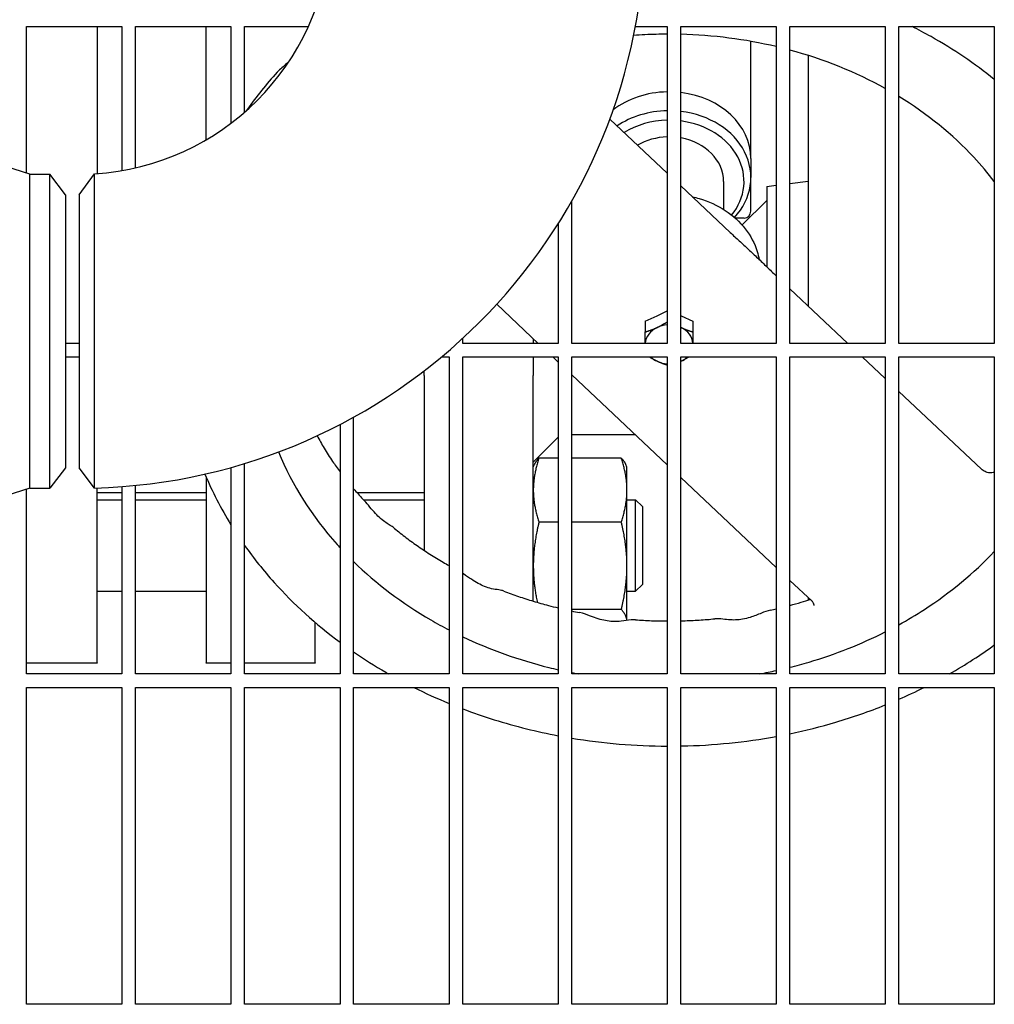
# Model space of a CAD drawing. Header units: inches. Extents: x 24 to 1128, y -69 to 748.
# Tile 632 of 656: x 746.11 to 755.05, y 612.49 to 621.53. Entities that reach past the tile are written whole.
import ezdxf

# ---------------------------------------------------------------- set-up
doc = ezdxf.new("R2010")
doc.units = ezdxf.units.IN
doc.header["$LTSCALE"] = 32
doc.header["$MEASUREMENT"] = 0
doc.layers.add('Visible (ANSI)', color=7, linetype='Continuous', lineweight=30)

msp = doc.modelspace()

# ---------------------------------------------------------------- linework, layer by layer
at = {"layer": 'Visible (ANSI)'}
for p, q in [((746.17313, 620.11814), (746.17313, 621.46353)), ((746.17313, 621.46353), (747.04813, 621.46353)), ((746.82063, 621.46353), (746.82063, 620.11447)), ((747.04813, 621.46353), (747.04813, 620.14221)), ((747.17313, 620.16736), (747.17313, 621.46353)), ((747.17313, 621.46353), (748.04813, 621.46353)), ((747.82063, 620.42411), (747.82063, 621.46353)), ((748.04813, 621.46353), (748.04813, 620.5758)), ((748.17313, 620.67733), (748.17313, 621.46353)), ((748.17313, 621.46353), (748.75848, 621.46353)), ((751.75651, 621.46353), (752.04813, 621.46353)), ((752.04813, 621.46353), (752.04813, 618.55728)), ((752.17313, 618.55728), (752.17313, 621.46353)), ((752.17313, 621.46353), (753.04813, 621.46353)), ((753.04813, 621.46353), (753.04813, 618.55728)), ((753.17313, 618.55728), (753.17313, 621.46353)), ((753.17313, 621.46353), (754.04813, 621.46353)), ((754.04813, 621.46353), (754.04813, 618.55728)), ((754.17313, 618.55728), (754.17313, 621.46353)), ((754.17313, 621.46353), (755.04813, 621.46353)), ((755.04813, 621.46353), (755.04813, 618.55728)), ((752.81563, 620.89123), (752.81563, 621.32732)), ((753.34063, 621.19824), (753.34063, 618.90086)), ((752.81563, 620.25205), (752.81563, 620.89123)), ((751.52168, 620.61497), (752.04813, 620.11886)), ((746.20347, 620.10853), (745.26413, 620.40605)), ((752.81563, 620.25205), (752.81563, 620.07876)), ((746.20347, 617.22853), (746.20347, 620.10853)), ((746.20347, 620.10853), (746.38626, 620.10853)), ((746.38626, 617.22853), (746.38626, 620.10853)), ((746.53013, 619.92103), (746.38626, 620.10853)), ((746.65513, 619.92103), (746.79745, 620.11292)), ((752.17313, 620.00106), (752.62701, 619.57335)), ((752.56563, 620.04266), (752.56563, 619.7854)), ((752.81563, 619.76883), (752.81563, 620.07876)), ((752.96063, 619.99687), (753.04813, 620.00762)), ((752.96063, 619.99687), (752.96063, 619.2604)), ((753.17313, 620.02296), (753.34063, 620.04353)), ((746.53013, 619.92103), (746.53013, 617.41603)), ((746.65513, 619.92103), (746.65513, 617.41613)), ((751.17313, 618.55728), (751.17313, 619.86436)), ((752.735, 619.6429), (752.96063, 619.86853)), ((751.04813, 619.6549), (751.04813, 618.55728)), ((752.75313, 619.70633), (752.67146, 619.70633)), ((753.0457, 619.1788), (753.04813, 619.1765)), ((753.17313, 619.05871), (753.70523, 618.55728)), ((750.48525, 618.9162), (750.86613, 618.55728)), ((751.95613, 618.81115), (752.04813, 618.85451)), ((751.84663, 618.75955), (751.95613, 618.81115)), ((751.84663, 618.75955), (751.84663, 618.66225)), ((752.17313, 618.8121), (752.17513, 618.81115)), ((752.17513, 618.81115), (752.28463, 618.75955)), ((752.28463, 618.75955), (752.28463, 618.66225)), ((746.65513, 618.55728), (746.53013, 618.55728)), ((750.17313, 618.55728), (750.17313, 618.6028)), ((751.04813, 618.55728), (750.17313, 618.55728)), ((750.82063, 618.60015), (750.82063, 618.55728)), ((752.04813, 618.55728), (751.17313, 618.55728)), ((753.04813, 618.55728), (752.17313, 618.55728)), ((754.04813, 618.55728), (753.17313, 618.55728)), ((755.04813, 618.55728), (754.17313, 618.55728)), ((746.53013, 618.43228), (746.65513, 618.43228)), ((749.97867, 618.43228), (750.04813, 618.43228)), ((750.04813, 618.43228), (750.04813, 615.52603)), ((750.17313, 615.52603), (750.17313, 618.43228)), ((750.17313, 618.43228), (751.04813, 618.43228)), ((750.82063, 618.43228), (750.82063, 618.26366)), ((750.99878, 618.43228), (751.04813, 618.38577)), ((751.04813, 618.43228), (751.04813, 615.52603)), ((751.17313, 615.52603), (751.17313, 618.43228)), ((751.17313, 618.43228), (752.04813, 618.43228)), ((752.04813, 618.43228), (752.04813, 615.52603)), ((752.17313, 615.52603), (752.17313, 618.43228)), ((752.17313, 618.43228), (753.04813, 618.43228)), ((753.04813, 618.43228), (753.04813, 615.52603)), ((753.17313, 615.52603), (753.17313, 618.43228)), ((753.17313, 618.43228), (754.04813, 618.43228)), ((753.83788, 618.43228), (754.04813, 618.23415)), ((754.04813, 618.43228), (754.04813, 615.52603)), ((754.17313, 615.52603), (754.17313, 618.43228)), ((754.17313, 618.43228), (755.04813, 618.43228)), ((755.04813, 618.43228), (755.04813, 615.52603)), ((749.82063, 618.26366), (749.82063, 618.30566)), ((749.82063, 618.26366), (749.82063, 616.65764)), ((750.82063, 616.1926), (750.82063, 618.26366)), ((751.17313, 618.26797), (752.04813, 617.44341)), ((754.17313, 618.11635), (754.93025, 617.40288)), ((749.17313, 615.52603), (749.17313, 617.88027)), ((749.04813, 617.81314), (749.04813, 615.52603)), ((751.04813, 617.69603), (750.82063, 617.46853)), ((751.75619, 617.71853), (751.17313, 617.71853)), ((751.04813, 617.50471), (750.8725, 617.50471)), ((751.62777, 617.50471), (751.17313, 617.50471)), ((746.53013, 617.41603), (746.38626, 617.22853)), ((746.79751, 617.23048), (746.65513, 617.41603)), ((748.04813, 617.41896), (748.04813, 615.52603)), ((748.17313, 615.52603), (748.17313, 617.45549)), ((750.82063, 617.42177), (750.83246, 617.44714)), ((751.67963, 617.42177), (751.66781, 617.44714)), ((751.67963, 617.21118), (751.67963, 617.42177)), ((747.82063, 617.33185), (747.82063, 615.62817)), ((752.17313, 617.32562), (753.04813, 616.50106)), ((746.20347, 617.22853), (745.26413, 616.93101)), ((746.17313, 615.52603), (746.17313, 617.21892)), ((746.20347, 617.22853), (746.38626, 617.22853)), ((746.82063, 615.62817), (746.82063, 617.23117)), ((747.04813, 617.24343), (747.04813, 615.52603)), ((747.17313, 615.52603), (747.17313, 617.25444)), ((751.67963, 616.51668), (751.67963, 617.21118)), ((747.04813, 617.185), (746.82063, 617.185)), ((746.82063, 617.12277), (747.04813, 617.12277)), ((747.82063, 617.185), (747.17313, 617.185)), ((747.17313, 617.12277), (747.82063, 617.12277)), ((749.82063, 617.185), (749.20661, 617.185)), ((749.26376, 617.12277), (749.82063, 617.12277)), ((751.67963, 617.12277), (751.75813, 617.12277)), ((751.75813, 616.28277), (751.75813, 617.12277)), ((751.82063, 617.06027), (751.75813, 617.12277)), ((751.82063, 617.06027), (751.82063, 616.34527)), ((751.04813, 616.91765), (750.8725, 616.91765)), ((751.62777, 616.91765), (751.17313, 616.91765)), ((751.67963, 616.01575), (751.67963, 616.51668)), ((753.17313, 616.38326), (753.37641, 616.1917)), ((751.82063, 616.34527), (751.75813, 616.28277)), ((746.82063, 616.28277), (747.04813, 616.28277)), ((747.17313, 616.28277), (747.82063, 616.28277)), ((751.67963, 616.28277), (751.75813, 616.28277)), ((753.34063, 616.22542), (753.34063, 616.2018)), ((751.62777, 616.11571), (751.17313, 616.11571)), ((748.82063, 615.62817), (748.82063, 615.99749)), ((746.82063, 615.62405), (746.17313, 615.62405)), ((746.82063, 615.62817), (746.82063, 615.62405)), ((747.82063, 615.62405), (747.82063, 615.62817)), ((748.04813, 615.62405), (747.82063, 615.62405)), ((748.82063, 615.62405), (748.17313, 615.62405)), ((748.82063, 615.62817), (748.82063, 615.62405)), ((747.04813, 615.52603), (746.17313, 615.52603)), ((748.04813, 615.52603), (747.17313, 615.52603)), ((749.04813, 615.52603), (748.17313, 615.52603)), ((750.04813, 615.52603), (749.17313, 615.52603)), ((751.04813, 615.52603), (750.17313, 615.52603)), ((752.04813, 615.52603), (751.17313, 615.52603)), ((753.04813, 615.52603), (752.17313, 615.52603)), ((754.04813, 615.52603), (753.17313, 615.52603)), ((755.04813, 615.52603), (754.17313, 615.52603)), ((746.17313, 612.49478), (746.17313, 615.40103)), ((746.17313, 615.40103), (747.04813, 615.40103)), ((747.04813, 615.40103), (747.04813, 612.49478)), ((747.17313, 612.49478), (747.17313, 615.40103)), ((747.17313, 615.40103), (748.04813, 615.40103)), ((748.04813, 615.40103), (748.04813, 612.49478)), ((748.17313, 612.49478), (748.17313, 615.40103)), ((748.17313, 615.40103), (749.04813, 615.40103)), ((749.04813, 615.40103), (749.04813, 612.49478)), ((749.17313, 612.49478), (749.17313, 615.40103)), ((749.17313, 615.40103), (750.04813, 615.40103)), ((750.04813, 615.40103), (750.04813, 612.49478)), ((750.17313, 612.49478), (750.17313, 615.40103)), ((750.17313, 615.40103), (751.04813, 615.40103)), ((751.04813, 615.40103), (751.04813, 612.49478)), ((751.17313, 612.49478), (751.17313, 615.40103)), ((751.17313, 615.40103), (752.04813, 615.40103)), ((752.04813, 615.40103), (752.04813, 612.49478)), ((752.17313, 612.49478), (752.17313, 615.40103)), ((752.17313, 615.40103), (753.04813, 615.40103)), ((753.04813, 615.40103), (753.04813, 612.49478)), ((753.17313, 612.49478), (753.17313, 615.40103)), ((753.17313, 615.40103), (754.04813, 615.40103)), ((754.04813, 615.40103), (754.04813, 612.49478)), ((754.17313, 612.49478), (754.17313, 615.40103)), ((754.17313, 615.40103), (755.04813, 615.40103)), ((755.04813, 615.40103), (755.04813, 612.49478)), ((747.04813, 612.49478), (746.17313, 612.49478)), ((748.04813, 612.49478), (747.17313, 612.49478)), ((749.04813, 612.49478), (748.17313, 612.49478)), ((750.04813, 612.49478), (749.17313, 612.49478)), ((751.04813, 612.49478), (750.17313, 612.49478)), ((752.04813, 612.49478), (751.17313, 612.49478)), ((753.04813, 612.49478), (752.17313, 612.49478)), ((754.04813, 612.49478), (753.17313, 612.49478)), ((755.04813, 612.49478), (754.17313, 612.49478))]:
    msp.add_line(p, q, dxfattribs=at)
for centre, radius, start, end in [((746.65513, 622.41853), 2.31, 273.532272, 356.467728), ((746.65513, 622.41853), 5.19, 271.571968, 358.428032), ((752.75313, 619.76883), 0.0625, 270, 0)]:
    msp.add_arc(centre, radius, start, end, dxfattribs=at)
for centre, major_axis, start_param, end_param in [((752.06563, 620.25205), (0.75, 0), 1.5941318, 2.3259147), ((752.06563, 620.25205), (0.75, 0), 0, 1.4269676), ((752.06563, 620.07876), (-0.75, 0), 4.7357244, 5.4009814), ((752.06563, 620.07876), (0.75, 0), 5.6396939, 7.7101529), ((752.06563, 620.04266), (0.6875, 0), 1.5962536, 2.2149206), ((752.06563, 620.04266), (0.6875, 0), 5.6994016, 7.6969737), ((752.06563, 620.04266), (-0.5, 0), 4.7473961, 5.3303), ((752.06563, 620.04266), (0.5, 0), 0, 1.3541045), ((752.06563, 618.65634), (0.219, 0), 2.0897011, 2.0990891), ((752.06563, 618.65634), (0.219, 0), 1.0425035, 1.0518916), ((752.06563, 618.54774), (-0.219, 0), 5.2359878, 6.2297928), ((752.06563, 618.54774), (-0.219, 0), 4.7923829, 5.2359878), ((752.06563, 618.54774), (-0.219, 0), 4.1887902, 4.1993037), ((752.06563, 618.54774), (0.219, 0), 0.0533925, 1.0471976), ((752.06563, 618.54774), (0.219, 0), 3.8437414, 4.1887902), ((752.06563, 618.54774), (0.219, 0), 4.1887902, 4.632395), ((752.06563, 618.54774), (0.219, 0), 5.2254743, 5.2359878), ((752.06563, 618.54774), (0.219, 0), 5.2359878, 5.5810366)]:
    msp.add_ellipse(centre, major_axis=major_axis, ratio=0.8162963, start_param=start_param, end_param=end_param, dxfattribs=at)
for points, knots in [([(755.04813, 620.97769), (754.86991, 621.1222), (754.6755, 621.2539), (754.41078, 621.4027), (754.35261, 621.4337), (754.29351, 621.46353)], [3.21648682, 3.21648682, 3.21648682, 3.21648682, 3.39549816, 3.39549816, 3.44482515, 3.44482515, 3.44482515, 3.44482515]), ([(752.04813, 621.39321), (752.01481, 621.39308), (751.98149, 621.39256), (751.8788, 621.38976), (751.80948, 621.3862), (751.74036, 621.38096)], [4.003515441, 4.003515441, 4.003515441, 4.003515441, 4.031890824, 4.031890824, 4.091012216, 4.091012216, 4.091012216, 4.091012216]), ([(748.58462, 621.14842), (748.58033, 621.14412), (748.57611, 621.13996), (748.55565, 621.1201), (748.54055, 621.1065), (748.51145, 621.08129), (748.49871, 621.07139), (748.47903, 621.05258), (748.47515, 621.04872), (748.47076, 621.04384)], [7.1310547, 7.1310547, 7.1310547, 7.1310547, 7.18846203, 7.18846203, 7.41453862, 7.41453862, 7.66541003, 7.66541003, 7.72218729, 7.72218729, 7.72218729, 7.72218729]), ([(748.47076, 621.04384), (748.4218, 620.98946), (748.37454, 620.93388), (748.28358, 620.82048), (748.23988, 620.76265), (748.19521, 620.69979), (748.19239, 620.6958), (748.18958, 620.6918)], [4.93560296, 4.93560296, 4.93560296, 4.93560296, 4.98965404, 4.98965404, 5.04370512, 5.04370512, 5.04736406, 5.04736406, 5.04736406, 5.04736406]), ([(755.04813, 620.04131), (754.99019, 620.1177), (754.92772, 620.19194), (754.66559, 620.4737), (754.4334, 620.66211), (754.17313, 620.82119)], [2.98212066, 2.98212066, 2.98212066, 2.98212066, 3.0772631, 3.0772631, 3.35584368, 3.35584368, 3.35584368, 3.35584368]), ([(746.79751, 617.2306), (746.79751, 617.23068), (746.79751, 617.25309), (746.79751, 617.361), (746.79751, 617.46995), (746.79751, 617.75819), (746.79752, 617.93754), (746.79752, 618.32491), (746.79752, 618.5314), (746.79752, 618.9421), (746.79752, 619.14607), (746.79751, 619.49895), (746.7975, 619.65081), (746.79748, 619.89763), (746.79747, 619.99187), (746.79746, 620.09119), (746.79745, 620.11292), (746.79745, 620.11292)], [0, 0, 0, 0, 0.3060972, 0.3060972, 0.7477569, 0.7477569, 1.1908901, 1.1908901, 1.6177304, 1.6177304, 2.0473049, 2.0473049, 2.443153, 2.443153, 2.8430695, 2.8430695, 3.1415927, 3.1415927, 3.1415927, 3.1415927]), ([(752.27848, 619.90179), (752.29976, 619.89708), (752.32083, 619.89167), (752.42698, 619.86048), (752.50783, 619.82359), (752.65115, 619.72944), (752.71387, 619.67247), (752.8133, 619.54471), (752.85073, 619.47441), (752.88146, 619.376), (752.8875, 619.35145), (752.89199, 619.32666)], [2.5491228, 2.5491228, 2.5491228, 2.5491228, 2.6301123, 2.6301123, 2.9622644, 2.9622644, 3.2894878, 3.2894878, 3.6058432, 3.6058432, 3.7087012, 3.7087012, 3.7087012, 3.7087012]), ([(752.62701, 619.57335), (752.65412, 619.5478), (752.68164, 619.52253), (752.73733, 619.47148), (752.76551, 619.44567), (752.82214, 619.39306), (752.85057, 619.36627), (752.90716, 619.31218), (752.93532, 619.28491), (752.99102, 619.23099), (753.01858, 619.20435), (753.0457, 619.1788)], [0, 0, 0, 0, 0.3249255, 0.3249255, 0.649851, 0.649851, 0.9747765, 0.9747765, 1.2997021, 1.2997021, 1.6246276, 1.6246276, 1.6246276, 1.6246276]), ([(748.83811, 617.70995), (748.85851, 617.67162), (748.88003, 617.63357), (748.92713, 617.55516), (748.95288, 617.51485), (749.00182, 617.44269), (749.02456, 617.41069), (749.04813, 617.37902)], [5.97905955, 5.97905955, 5.97905955, 5.97905955, 6.02517433, 6.02517433, 6.07494962, 6.07494962, 6.11525875, 6.11525875, 6.11525875, 6.11525875]), ([(748.48402, 617.56144), (748.60904, 617.25757), (748.79132, 616.97056), (749.03034, 616.70384), (749.0392, 616.69407), (749.04813, 616.68435)], [5.89334299, 5.89334299, 5.89334299, 5.89334299, 6.20090085, 6.20090085, 6.21264692, 6.21264692, 6.21264692, 6.21264692]), ([(755.04813, 617.37383), (755.0417, 617.37202), (755.0344, 617.37058), (755.01303, 617.36861), (754.99756, 617.36952), (754.96958, 617.37714), (754.95722, 617.3829), (754.94061, 617.39385), (754.93504, 617.39836), (754.93025, 617.40288)], [0.736914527, 0.736914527, 0.736914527, 0.736914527, 0.748831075, 0.748831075, 0.767800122, 0.767800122, 0.783960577, 0.783960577, 0.793911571, 0.793911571, 0.793911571, 0.793911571]), ([(749.53405, 616.8702), (749.52804, 616.87519), (749.52345, 616.87837), (749.51156, 616.8864), (749.50581, 616.88977), (749.4866, 616.90139), (749.47328, 616.90951), (749.44235, 616.93189), (749.42551, 616.9456), (749.39269, 616.97651), (749.37704, 616.99273), (749.34411, 617.02943), (749.32668, 617.05014), (749.29248, 617.09048), (749.27579, 617.11006), (749.25743, 617.12957)], [4.614417, 4.614417, 4.614417, 4.614417, 4.6692884, 4.6692884, 4.7779163, 4.7779163, 5.0330398, 5.0330398, 5.2845843, 5.2845843, 5.4937514, 5.4937514, 5.7078219, 5.7078219, 5.8900345, 5.8900345, 5.8900345, 5.8900345]), ([(749.53405, 616.8702), (749.56911, 616.84112), (749.60502, 616.8126), (749.67845, 616.75676), (749.71598, 616.72943), (749.7926, 616.67604), (749.83168, 616.64997), (749.91134, 616.59915), (749.95191, 616.57441), (750.01137, 616.53976), (750.02968, 616.5293), (750.04813, 616.51897)], [0.06362816, 0.06362816, 0.06362816, 0.06362816, 0.10695531, 0.10695531, 0.15028247, 0.15028247, 0.19360963, 0.19360963, 0.23693679, 0.23693679, 0.25601817, 0.25601817, 0.25601817, 0.25601817]), ([(748.17313, 616.70359), (748.25611, 616.58608), (748.34692, 616.47243), (748.62337, 616.16479), (748.8258, 615.9813), (749.04813, 615.8163)], [6.09224319, 6.09224319, 6.09224319, 6.09224319, 6.20222551, 6.20222551, 6.40230586, 6.40230586, 6.40230586, 6.40230586]), ([(754.17313, 615.97681), (754.25313, 616.02094), (754.33111, 616.0676), (754.64511, 616.27107), (754.86101, 616.4494), (755.04813, 616.64683)], [7.73440267, 7.73440267, 7.73440267, 7.73440267, 7.81109769, 7.81109769, 8.05244047, 8.05244047, 8.05244047, 8.05244047]), ([(749.17313, 616.5555), (749.38032, 616.35318), (749.61866, 616.17317), (749.93527, 615.98892), (749.99123, 615.95817), (750.04813, 615.92868)], [6.26563578, 6.26563578, 6.26563578, 6.26563578, 6.52080904, 6.52080904, 6.57437607, 6.57437607, 6.57437607, 6.57437607]), ([(750.55048, 616.28479), (750.54128, 616.2883), (750.53443, 616.29004), (750.51864, 616.29372), (750.51145, 616.29478), (750.48221, 616.29912), (750.46235, 616.30145), (750.41791, 616.31166), (750.39627, 616.31813), (750.35444, 616.33473), (750.33459, 616.34411), (750.29421, 616.36626), (750.27376, 616.37894), (750.22966, 616.40827), (750.20603, 616.42518), (750.17842, 616.44389), (750.17578, 616.44567), (750.17313, 616.44744)], [4.5158892, 4.5158892, 4.5158892, 4.5158892, 4.5715568, 4.5715568, 4.6668468, 4.6668468, 4.977215, 4.977215, 5.2304836, 5.2304836, 5.4440325, 5.4440325, 5.6538051, 5.6538051, 5.8872305, 5.8872305, 5.9116988, 5.9116988, 5.9116988, 5.9116988]), ([(750.55048, 616.28479), (750.59466, 616.26794), (750.6393, 616.25181), (750.72945, 616.22105), (750.77496, 616.20641), (750.86676, 616.17865), (750.91304, 616.16554), (750.98903, 616.14542), (751.01852, 616.13796), (751.04813, 616.1308)], [0.41983106, 0.41983106, 0.41983106, 0.41983106, 0.46100831, 0.46100831, 0.50218556, 0.50218556, 0.54336281, 0.54336281, 0.56928202, 0.56928202, 0.56928202, 0.56928202]), ([(753.17313, 616.1536), (753.20825, 616.16291), (753.24316, 616.17266), (753.30519, 616.19086), (753.33239, 616.19914), (753.35944, 616.2077)], [1.17100138, 1.17100138, 1.17100138, 1.17100138, 1.20201322, 1.20201322, 1.226433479, 1.226433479, 1.226433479, 1.226433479]), ([(753.37641, 616.1917), (753.378, 616.19021), (753.37973, 616.18834), (753.38314, 616.18393), (753.38481, 616.18139), (753.38776, 616.17589), (753.38904, 616.17293), (753.391, 616.16704), (753.3917, 616.16411), (753.39255, 616.15872), (753.39271, 616.15627), (753.39271, 616.15421)], [0.74524636, 0.74524636, 0.74524636, 0.74524636, 0.80055957, 0.80055957, 0.85587277, 0.85587277, 0.91118597, 0.91118597, 0.96649917, 0.96649917, 1.02181237, 1.02181237, 1.02181237, 1.02181237]), ([(751.75748, 616.02141), (751.74142, 616.02254), (751.72941, 616.02163), (751.68496, 616.01741), (751.65818, 616.01179), (751.60217, 616.00615), (751.57612, 616.005), (751.5275, 616.00709), (751.50501, 616.0096), (751.46037, 616.01779), (751.43822, 616.02338), (751.39218, 616.03755), (751.36855, 616.04631), (751.31358, 616.06736), (751.28444, 616.08061), (751.24327, 616.08852)], [4.6454518, 4.6454518, 4.6454518, 4.6454518, 4.7535288, 4.7535288, 5.0875475, 5.0875475, 5.3493182, 5.3493182, 5.5671279, 5.5671279, 5.7793789, 5.7793789, 6.0105894, 6.0105894, 6.3155453, 6.3155453, 6.3155453, 6.3155453]), ([(752.17313, 616.01192), (752.18048, 616.01209), (752.18783, 616.01229), (752.24382, 616.01394), (752.29243, 616.01618), (752.38947, 616.02227), (752.43791, 616.02612), (752.48622, 616.03077)], [0.886889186, 0.886889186, 0.886889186, 0.886889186, 0.89302906, 0.89302906, 0.933689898, 0.933689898, 0.974350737, 0.974350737, 0.974350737, 0.974350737]), ([(752.99644, 616.11083), (752.96341, 616.10359), (752.9384, 616.09289), (752.87804, 616.06837), (752.84403, 616.0543), (752.78602, 616.03633), (752.7628, 616.03061), (752.71807, 616.02291), (752.69654, 616.02073), (752.65336, 616.01914), (752.63179, 616.0199), (752.58668, 616.02356), (752.56426, 616.02693), (752.52549, 616.03105), (752.51038, 616.0331), (752.48622, 616.03077)], [4.6596684, 4.6596684, 4.6596684, 4.6596684, 4.9051931, 4.9051931, 5.2381409, 5.2381409, 5.4617737, 5.4617737, 5.6728908, 5.6728908, 5.8958749, 5.8958749, 6.1633265, 6.1633265, 6.3244074, 6.3244074, 6.3244074, 6.3244074]), ([(751.75748, 616.02141), (751.80597, 616.018), (751.85454, 616.0154), (751.95146, 616.01182), (751.99979, 616.01083), (752.04813, 616.01064)], [0.771046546, 0.771046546, 0.771046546, 0.771046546, 0.811707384, 0.811707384, 0.852083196, 0.852083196, 0.852083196, 0.852083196]), ([(750.17313, 615.86662), (750.42273, 615.74806), (750.68864, 615.6532), (750.99196, 615.57732), (751.02, 615.5706), (751.04813, 615.56414)], [6.61314557, 6.61314557, 6.61314557, 6.61314557, 6.8427785, 6.8427785, 6.86607917, 6.86607917, 6.86607917, 6.86607917]), ([(753.17313, 615.58579), (753.2322, 615.60065), (753.29084, 615.61671), (753.59258, 615.70614), (753.82726, 615.79901), (754.04813, 615.91075)], [7.43913968, 7.43913968, 7.43913968, 7.43913968, 7.48842009, 7.48842009, 7.69495908, 7.69495908, 7.69495908, 7.69495908]), ([(754.63848, 615.52603), (754.71142, 615.56775), (754.78287, 615.61126), (754.91935, 615.69965), (754.98453, 615.74438), (755.04813, 615.7906)], [7.75139229, 7.75139229, 7.75139229, 7.75139229, 7.81081366, 7.81081366, 7.86752511, 7.86752511, 7.86752511, 7.86752511]), ([(749.17313, 615.72691), (749.26829, 615.66136), (749.36672, 615.59908), (749.47629, 615.5355), (749.48453, 615.53075), (749.49278, 615.52603)], [6.439203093, 6.439203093, 6.439203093, 6.439203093, 6.522163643, 6.522163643, 6.528889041, 6.528889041, 6.528889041, 6.528889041]), ([(753.17313, 614.97645), (753.31569, 615.00615), (753.45649, 615.0416), (753.74927, 615.12841), (753.90066, 615.18115), (754.04813, 615.24054)], [7.39004887, 7.39004887, 7.39004887, 7.39004887, 7.48856444, 7.48856444, 7.59849036, 7.59849036, 7.59849036, 7.59849036]), ([(750.17313, 615.20531), (750.36264, 615.13321), (750.55819, 615.072), (750.85377, 614.99834), (750.95058, 614.97708), (751.04813, 614.9585)], [6.70403531, 6.70403531, 6.70403531, 6.70403531, 6.84382621, 6.84382621, 6.9109128, 6.9109128, 6.9109128, 6.9109128]), ([(752.17313, 614.86393), (752.17608, 614.86399), (752.17903, 614.86405), (752.47323, 614.87029), (752.76374, 614.89975), (753.04813, 614.95196)], [7.16415433, 7.16415433, 7.16415433, 7.16415433, 7.16613211, 7.16613211, 7.36135294, 7.36135294, 7.36135294, 7.36135294])]:
    msp.add_open_spline(points, degree=3, knots=knots, dxfattribs=at)
for points in [[(753.04813, 621.27913), (752.76403, 621.3465), (752.46918, 621.38453), (752.17313, 621.39191)], [(754.04813, 620.89415), (753.77906, 621.04405), (753.48354, 621.16346), (753.17313, 621.24741)], [(747.80936, 617.3585), (747.87598, 617.19901), (747.95584, 617.04341), (748.04813, 616.89314)], [(749.17313, 617.22314), (749.20037, 617.19154), (749.22848, 617.16034), (749.25743, 617.12957)], [(752.99644, 616.11083), (753.01371, 616.11462), (753.03094, 616.11851), (753.04813, 616.12251)], [(751.17313, 616.10261), (751.19645, 616.09773), (751.21983, 616.09303), (751.24327, 616.08852)], [(751.17313, 615.53734), (751.19267, 615.53344), (751.21225, 615.52967), (751.23186, 615.52603)], [(752.8994, 615.52603), (752.94922, 615.53528), (752.99881, 615.54536), (753.04813, 615.55626)], [(749.72642, 615.40103), (749.8312, 615.3487), (749.93856, 615.2999), (750.04813, 615.2548)], [(754.17313, 615.29289), (754.25163, 615.32704), (754.32891, 615.36311), (754.40484, 615.40103)], [(751.17313, 614.93623), (751.461, 614.88843), (751.75451, 614.86384), (752.04813, 614.86291)]]:
    msp.add_open_spline(points, degree=3, dxfattribs=at)
for points, weights in [([(751.95613, 618.70256), (751.9997, 618.72309), (752.04813, 618.75406)], [1, 1.03236715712, 1.00953015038]), ([(751.84663, 618.66225), (751.90531, 618.67861), (751.95613, 618.70256)], [1, 1.0379548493, 1]), ([(751.84663, 618.55728), (751.84663, 618.60177), (751.84663, 618.66225)], [1.00653842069, 1.03434167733, 1]), ([(752.17313, 618.7035), (752.17413, 618.70303), (752.17513, 618.70256)], [1.00141277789, 1.00072004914, 1]), ([(752.17513, 618.70256), (752.22595, 618.67861), (752.28463, 618.66225)], [1, 1.0379548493, 1]), ([(752.28463, 618.66225), (752.28463, 618.60177), (752.28463, 618.55728)], [1, 1.03434167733, 1.00653842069]), ([(751.95613, 618.39292), (751.92109, 618.40944), (751.88357, 618.43228)], [1, 1.02586608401, 1.01647689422]), ([(752.04813, 618.3577), (751.9997, 618.37239), (751.95613, 618.39292)], [1.00953015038, 1.03236715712, 1]), ([(752.17513, 618.39292), (752.17413, 618.39245), (752.17313, 618.39198)], [1, 1.00072004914, 1.00141277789]), ([(752.24769, 618.43228), (752.21017, 618.40944), (752.17513, 618.39292)], [1.01647689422, 1.02586608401, 1]), ([(750.8725, 617.50471), (750.82063, 617.34741), (750.82063, 617.21118)], [1, 1.0379548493, 1]), ([(750.83246, 617.44714), (750.84515, 617.47436), (750.8725, 617.50471)], [1.01895290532, 1.01965956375, 1]), ([(751.62777, 617.50471), (751.65511, 617.47436), (751.66781, 617.44714)], [1, 1.01965956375, 1.01895290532]), ([(751.67963, 617.21118), (751.67963, 617.34741), (751.62777, 617.50471)], [1, 1.0379548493, 1]), ([(750.82063, 617.21118), (750.82063, 617.07495), (750.8725, 616.91765)], [1, 1.0379548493, 1]), ([(751.62777, 616.91765), (751.67963, 617.07495), (751.67963, 617.21118)], [1, 1.0379548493, 1]), ([(750.8725, 616.91765), (750.82063, 616.70277), (750.82063, 616.51668)], [1, 1.0379548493, 1]), ([(751.67963, 616.51668), (751.67963, 616.70277), (751.62777, 616.91765)], [1, 1.0379548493, 1]), ([(750.82063, 616.51668), (750.82063, 616.3579), (750.85762, 616.1816)], [1, 1.03220544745, 1.00975696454]), ([(751.62777, 616.11571), (751.67963, 616.33059), (751.67963, 616.51668)], [1, 1.0379548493, 1]), ([(751.67936, 616.01571), (751.67602, 616.06214), (751.62777, 616.11571)], [1.00507466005, 1.03522053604, 1])]:
    msp.add_rational_spline(points, weights, degree=2, dxfattribs=at)

doc.saveas('drawing.dxf')
